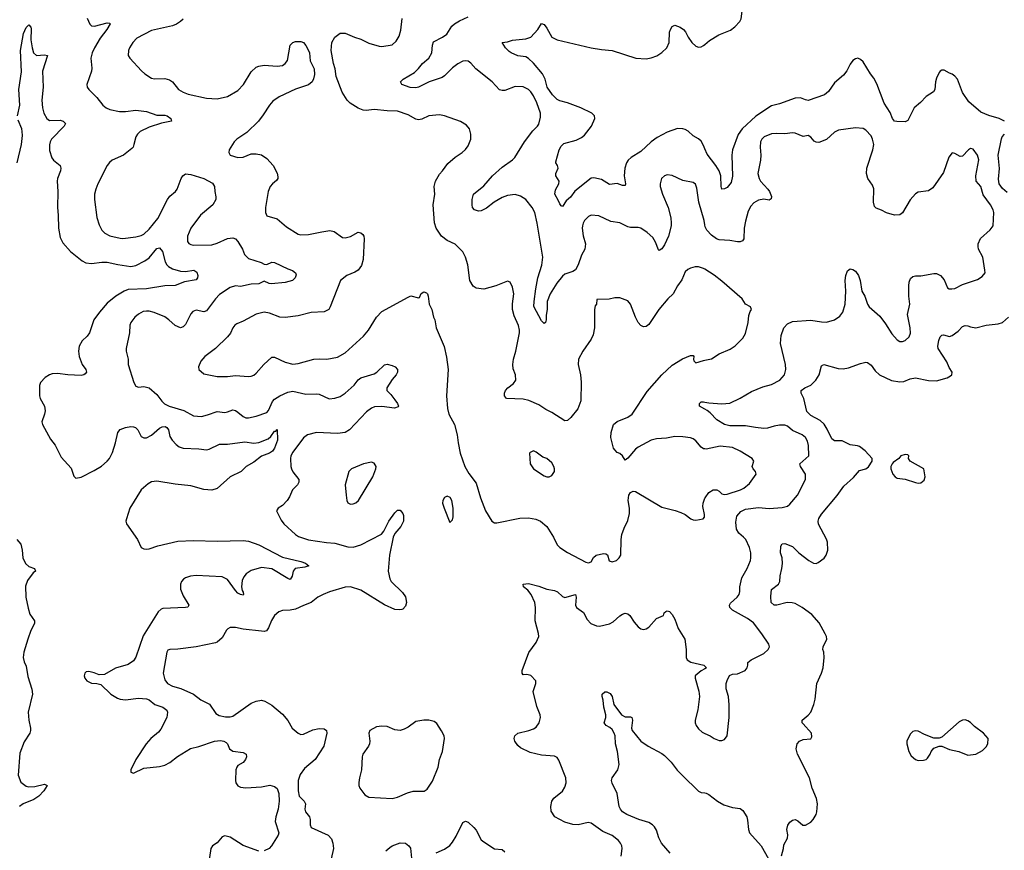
# Model space of a CAD drawing. Header units: inches. Extents: x 1682530 to 1839546, y 640742 to 791647.
# Tile 698 of 923: x 1804761 to 1812289, y 683415 to 689764. Entities that reach past the tile are written whole.
import ezdxf

# ---------------------------------------------------------------- set-up
doc = ezdxf.new("R2010")
doc.units = ezdxf.units.IN
doc.header["$MEASUREMENT"] = 0
doc.layers.add('B8608', color=7, linetype='Continuous')
doc.layers.add('B8618', color=7, linetype='Continuous')

msp = doc.modelspace()

# ---------------------------------------------------------------- linework, layer by layer
at = {"layer": 'B8608', "color": 5}
for points, elevation in [([(1805276, 689776), (1805296.4, 689730), (1805310, 689716.4), (1805334.2, 689714.2), (1805430, 689741.6), (1805450, 689738), (1805452.5, 689732.5), (1805427.6, 689690), (1805375.6, 689624.4), (1805331.9, 689550), (1805315, 689510), (1805306.3, 689470), (1805312.8, 689392.8), (1805310.3, 689370.3), (1805274.9, 689270), (1805277.1, 689250), (1805290.5, 689230), (1805350, 689170.5), (1805397.6, 689110), (1805421.6, 689090), (1805450, 689076.9), (1805523.8, 689063.8), (1805570, 689063.5), (1805650, 689072.6), (1805730, 689062.6), (1805810, 689034.9), (1805870, 689034.8), (1805887.7, 689030), (1805917.1, 689010), (1805922.8, 688990), (1805846.1, 688973.9), (1805750, 688944.2), (1805682.4, 688910), (1805661.3, 688890), (1805648.4, 688870), (1805634.9, 688810), (1805627.7, 688790), (1805619.2, 688780.8), (1805554.8, 688730), (1805469.1, 688690.9), (1805447.1, 688672.9), (1805430.4, 688650), (1805358.7, 688510), (1805342.6, 688470), (1805333.4, 688430), (1805332, 688390), (1805351.7, 688251.7), (1805370, 688196), (1805390, 688154.8), (1805411.9, 688131.9), (1805451.6, 688111.6), (1805530, 688094.3), (1805550, 688092.9), (1805650, 688104.9), (1805690, 688114.9), (1805710, 688125.8), (1805750, 688162.8), (1805816.4, 688243.6), (1805890, 688389), (1805910, 688414.7), (1805951.1, 688450), (1805966.2, 688470), (1805995.1, 688550), (1806008, 688572), (1806030, 688585.3), (1806070, 688580.9), (1806170, 688550.2), (1806235.2, 688515.2), (1806251.4, 688490), (1806252.1, 688452.1), (1806261.6, 688410), (1806261.6, 688390), (1806238, 688350), (1806143.7, 688270), (1806068.9, 688170), (1806044.6, 688110), (1806044.9, 688070), (1806053.8, 688053.8), (1806070, 688044.9), (1806090, 688041.1), (1806230, 688044), (1806270, 688056.5), (1806350, 688093.1), (1806390, 688096), (1806410, 688088.5), (1806430, 688068.2), (1806465.7, 688010), (1806480.3, 687970), (1806510, 687940.3), (1806607.7, 687907.7), (1806630, 687895.5), (1806650, 687893), (1806690, 687910.3), (1806710, 687907.2), (1806810, 687860.5), (1806847.5, 687847.5), (1806870.6, 687830.6), (1806874.4, 687814.4), (1806866, 687790), (1806847.9, 687772.1), (1806790, 687755.1), (1806685.5, 687745.5), (1806667.4, 687747.4), (1806630, 687765.6), (1806590, 687745), (1806530, 687743.2), (1806450, 687725.4), (1806410, 687728.9), (1806370, 687717.8), (1806290, 687663.1), (1806259, 687630), (1806190, 687539.7), (1806170, 687532), (1806110, 687543.5), (1806085.8, 687534.2), (1806070, 687515.1), (1806030, 687435.6), (1806010, 687415.6), (1805990.3, 687409.7), (1805950, 687426), (1805902, 687470), (1805870, 687492.6), (1805790, 687525.1), (1805750, 687536.9), (1805730, 687537.6), (1805706, 687534), (1805670, 687513.6), (1805640.7, 687490), (1805610.7, 687450), (1805604, 687430), (1805600.5, 687370), (1805575.5, 687250), (1805575.5, 687230), (1805590.4, 687170), (1805590.5, 687129.5), (1805634.4, 686990), (1805650, 686962), (1805670, 686956.4), (1805710, 686960.3), (1805751.4, 686951.4), (1805810, 686899.1), (1805847.2, 686847.2), (1805869.2, 686829.2), (1805904.9, 686810), (1806016, 686776), (1806090, 686736), (1806150, 686731.4), (1806197.2, 686742.8), (1806270, 686769), (1806330, 686762.6), (1806350, 686765.7), (1806390, 686781.7), (1806410, 686777.8), (1806430, 686765.3), (1806470, 686730.2), (1806490, 686722.2), (1806510, 686721.6), (1806570, 686733.2), (1806650, 686761.1), (1806663.5, 686776.5), (1806695, 686845), (1806710, 686863.7), (1806749.6, 686890), (1806810, 686916.6), (1806850, 686923.8), (1806950, 686902.7), (1807030, 686905.6), (1807050, 686901.2), (1807127.1, 686867.1), (1807170, 686870.2), (1807210, 686884.6), (1807248.6, 686910), (1807318.3, 686970), (1807350, 687010.4), (1807370, 687026.7), (1807470, 687056.5), (1807490.7, 687069.3), (1807550, 687125.5), (1807570, 687130.8), (1807610, 687121.6), (1807631.5, 687111.5), (1807650.2, 687090.2), (1807648.5, 687070), (1807638.7, 687050), (1807610, 687015.1), (1807568.9, 686950), (1807568.5, 686930), (1807599.1, 686899.1), (1807630, 686858), (1807648.4, 686830), (1807656.3, 686810), (1807653.8, 686806.2), (1807625.8, 686794.2), (1807530, 686808.7), (1807474.5, 686805.5), (1807450, 686795.8), (1807413.5, 686766.5), (1807281.7, 686630), (1807250, 686609.8), (1807190, 686601.4), (1807030, 686607.8), (1806962, 686590), (1806930, 686568), (1806850, 686459.6), (1806835.3, 686430), (1806832.8, 686410), (1806834.3, 686350), (1806839, 686330), (1806848.7, 686308.7), (1806894.4, 686250), (1806896.4, 686230), (1806883.8, 686210), (1806848.1, 686171.9), (1806823.7, 686116.3), (1806806.7, 686090), (1806770, 686051.8), (1806736, 686030), (1806724.7, 686010), (1806759, 685939), (1806780.4, 685910), (1806868.6, 685828.6), (1806892.8, 685812.8), (1806970, 685788.4), (1807107.8, 685767.8), (1807170, 685763.2), (1807270, 685735.3), (1807310, 685731.4), (1807370, 685750.3), (1807527.9, 685832.1), (1807546.2, 685853.8), (1807582.9, 685930), (1807630, 685996), (1807650, 686016), (1807670, 686016), (1807690, 685991), (1807695.1, 685975.1), (1807694.4, 685930), (1807675.5, 685890), (1807630, 685838), (1807615.3, 685810), (1807587.9, 685670), (1807578, 685550), (1807590, 685490.8), (1807602.3, 685470), (1807686.8, 685386.8), (1807710, 685354), (1807718.3, 685310), (1807710, 685281.6), (1807690, 685259.7), (1807682.8, 685257.2), (1807666.1, 685253.9), (1807630, 685256.4), (1807550, 685292.1), (1807370, 685403), (1807290, 685429.7), (1807250, 685425.4), (1807130, 685389.8), (1807080.5, 685370), (1807041.3, 685350), (1806990.2, 685309.8), (1806930, 685287.4), (1806870, 685257.6), (1806829.7, 685249.7), (1806770, 685248), (1806741.5, 685238.5), (1806709.2, 685210.8), (1806687.4, 685172.6), (1806664.5, 685115.5), (1806647.1, 685092.9), (1806630, 685088), (1806610.3, 685089.7), (1806470, 685104.4), (1806410, 685117.6), (1806370, 685117.6), (1806351.8, 685108.2), (1806342.8, 685097.2), (1806310, 685039.6), (1806270, 685006.6), (1806258, 685002), (1806111.3, 684970), (1805970, 684952.3), (1805909, 684951), (1805894.9, 684945.1), (1805886.7, 684930), (1805856.9, 684770), (1805870, 684717.3), (1805891.1, 684691.1), (1805929.5, 684669.5), (1805992, 684652), (1806090, 684608.8), (1806145.6, 684565.6), (1806212.4, 684532.4), (1806261.3, 684461.3), (1806286, 684446), (1806334.6, 684434.6), (1806370, 684435.6), (1806390, 684441.5), (1806530, 684539.6), (1806570, 684555.6), (1806610, 684561.7), (1806634.1, 684554.1), (1806690, 684523.8), (1806770, 684456.3), (1806810, 684408), (1806845.3, 684350), (1806890.7, 684310), (1806910, 684301.1), (1806930, 684302), (1807003.3, 684336.7), (1807050, 684345.7), (1807090, 684343), (1807107.3, 684330), (1807110.3, 684310), (1807086, 684210), (1807018.9, 684110), (1806938.9, 684041.1), (1806904.4, 683995.6), (1806890.3, 683950), (1806890.3, 683870.3), (1806897, 683830), (1806935.6, 683790), (1806945.3, 683770), (1806941.3, 683730), (1806945.3, 683710), (1806976.4, 683670), (1806982.4, 683650), (1806983, 683610), (1806990.4, 683590.4), (1807120.7, 683530), (1807143.9, 683503.9), (1807155.5, 683470), (1807160.5, 683430), (1807142, 683350)], 540), ([(1806010, 689769.5), (1805990.2, 689749.8), (1805960.7, 689730), (1805930, 689717.4), (1805770, 689682), (1805655.8, 689624.2), (1805624.9, 689590), (1805600.5, 689550), (1805592.7, 689530), (1805590.5, 689490), (1805602, 689470), (1805692.4, 689372.4), (1805718, 689350), (1805770, 689318), (1805792.8, 689312.8), (1805870, 689315.6), (1805906, 689306), (1805930.3, 689290.3), (1805974.9, 689230), (1806010.2, 689210.2), (1806050, 689195.5), (1806190, 689163.9), (1806270, 689159.7), (1806350, 689176.5), (1806430, 689222), (1806473, 689270), (1806530, 689365.5), (1806570, 689402), (1806590, 689410.3), (1806630, 689416.5), (1806730, 689408), (1806770, 689413.4), (1806792, 689430), (1806808, 689452), (1806830, 689570.6), (1806849.7, 689590.3), (1806870, 689597), (1806910, 689597.6), (1806930, 689590.4), (1806950, 689567.7), (1806970.3, 689530), (1806976.9, 689510), (1806982.6, 689450), (1807012, 689390), (1807015.2, 689344.8), (1807007.7, 689312.3), (1806996.1, 689290), (1806970, 689266.6), (1806870, 689234.6), (1806744.1, 689175.9), (1806697.1, 689142.9), (1806670, 689112.3), (1806623.8, 689036.2), (1806586, 688990), (1806498.9, 688901.1), (1806422, 688850), (1806402, 688830), (1806362, 688770), (1806359.1, 688750), (1806371, 688730), (1806430, 688710.5), (1806470, 688714.9), (1806530, 688738.4), (1806570, 688739.5), (1806610, 688730.4), (1806650, 688703.8), (1806698.4, 688650), (1806730, 688590.8), (1806735.6, 688564.4), (1806733.7, 688550), (1806725, 688535), (1806693, 688510), (1806675.5, 688490), (1806660.4, 688450), (1806641.6, 688330), (1806640.7, 688290), (1806650, 688266), (1806730, 688242), (1806800, 688180), (1806890, 688125.7), (1806910, 688121.1), (1806970, 688122), (1807070, 688143.7), (1807132.1, 688152.1), (1807164.7, 688144.7), (1807230, 688100.7), (1807250, 688096.3), (1807290, 688108.2), (1807350, 688140.5), (1807370, 688136.3), (1807383.4, 688123.4), (1807392.2, 688110), (1807395.3, 688090), (1807387.7, 687932.3), (1807375.6, 687884.4), (1807347.7, 687850), (1807324.2, 687835.8), (1807261, 687810), (1807214, 687770), (1807135.5, 687570), (1807124, 687550), (1807088.7, 687531.3), (1806990, 687526.9), (1806890, 687499.7), (1806790, 687488), (1806751.2, 687491.2), (1806670, 687522.4), (1806630, 687528), (1806570, 687512.6), (1806470, 687459.7), (1806420.2, 687439.8), (1806405.5, 687430), (1806390.4, 687410), (1806371.6, 687368.4), (1806350, 687339.5), (1806259.1, 687250), (1806177.3, 687190), (1806145.1, 687154.9), (1806127.3, 687110), (1806130.7, 687090.7), (1806170, 687057.3), (1806270, 687037), (1806350, 687037.8), (1806410, 687045.5), (1806510, 687037.4), (1806530, 687039.5), (1806552, 687048), (1806570, 687061.6), (1806627.6, 687130), (1806690, 687184.9), (1806710, 687185.5), (1806790, 687146.7), (1806850, 687131.8), (1806890, 687136), (1807010, 687168.9), (1807050, 687172.9), (1807110, 687168.9), (1807190, 687183.7), (1807250, 687217), (1807390, 687346), (1807427.9, 687392.1), (1807488.9, 687491.1), (1807530, 687534.9), (1807730, 687644.4), (1807752.4, 687652.4), (1807810, 687638), (1807818, 687642), (1807830, 687671.3), (1807850, 687684.7), (1807870, 687676), (1807878, 687670), (1807884.7, 687650), (1807891.3, 687590), (1807911, 687550), (1807926, 687490), (1807936, 687470), (1807946, 687410), (1808007.1, 687267.1), (1808025.2, 687185.2), (1808037.1, 687090), (1808023, 686890), (1808032.8, 686792.8), (1808042, 686750), (1808084.4, 686670), (1808106, 686590), (1808112.2, 686530), (1808128, 686450), (1808165.5, 686350), (1808194.7, 686294.7), (1808250, 686221), (1808283.7, 686110), (1808322, 686010), (1808370, 685930.8), (1808390, 685919.3), (1808410, 685917.6), (1808585.8, 685954.2), (1808650, 685957.8), (1808706.5, 685946.5), (1808743, 685930), (1808790.5, 685890), (1808842, 685810), (1808870.8, 685750), (1808890.8, 685730), (1808950, 685690.5), (1809090, 685618.4), (1809110, 685612.4), (1809130, 685619.5), (1809147.3, 685652.7), (1809169.3, 685670), (1809223.4, 685683.4), (1809242.5, 685682.5), (1809253.8, 685673.8), (1809269, 685629), (1809290, 685621.3), (1809324, 685630), (1809345.2, 685650), (1809356, 685670), (1809358.7, 685790), (1809364.2, 685830), (1809381.5, 685878.5), (1809410, 685936), (1809423.6, 685990), (1809423.6, 686030), (1809412.3, 686090), (1809419.3, 686130), (1809430, 686150.8), (1809450, 686160.7), (1809470, 686157.3), (1809670, 686039.1), (1809773.2, 686013.2), (1809816.8, 685996.8), (1809850, 685981), (1809892, 685950), (1809910, 685941), (1809930, 685938), (1809986, 685950), (1809997.2, 685962.8), (1809997.2, 685982.8), (1809984.1, 686044.1), (1809986.6, 686070), (1810000, 686108.1)], 560), ([(1810000, 687856.5), (1809990, 687862.9), (1809950, 687875.1), (1809925.8, 687874.2), (1809890, 687865.1), (1809870, 687854.5), (1809850, 687836), (1809823, 687777), (1809790, 687729.2), (1809758, 687670), (1809716.4, 687630), (1809646.7, 687550), (1809570, 687435.1), (1809550, 687419.5), (1809530, 687417), (1809521, 687421), (1809510, 687426.6), (1809490, 687449.4), (1809469.7, 687490), (1809431.1, 687591.1), (1809410, 687616), (1809350, 687639), (1809310, 687637.2), (1809269, 687629), (1809174, 687626), (1809171.3, 687590), (1809162, 687578), (1809154.8, 687550), (1809155.8, 687410), (1809144.4, 687355.6), (1809130, 687321.2), (1809065.5, 687230), (1809033, 687170), (1809030.5, 687130), (1809048.7, 687048.7), (1809053.8, 686993.8), (1809052.2, 686850), (1809028.9, 686791.1), (1808975.3, 686724.7), (1808950, 686700.9), (1808930, 686698.7), (1808830, 686761), (1808784, 686784), (1808730, 686821.1), (1808654, 686854), (1808610, 686863.5), (1808482, 686870), (1808467.3, 686890), (1808467.6, 686910), (1808474.5, 686930), (1808492.7, 686950), (1808537.5, 686982.5), (1808553.3, 687010), (1808551.5, 687048.5), (1808534.6, 687094.6), (1808531.1, 687130), (1808537.2, 687170), (1808555.5, 687230), (1808581.4, 687370), (1808582, 687390), (1808574, 687426), (1808540.9, 687500.9), (1808527.9, 687550), (1808528.7, 687591.3), (1808539.1, 687670), (1808530, 687719), (1808510, 687757.2), (1808490, 687766), (1808401, 687730), (1808310, 687705.4), (1808252.2, 687712.2), (1808227.6, 687727.6), (1808202.4, 687770), (1808186.9, 687890), (1808169.7, 687950), (1808150, 687989.5), (1808090, 688047.6), (1808030, 688077), (1807987, 688110), (1807945.1, 688170), (1807931.5, 688211.5), (1807923.1, 688350), (1807935.1, 688430), (1807929.7, 688490), (1807940.5, 688530), (1807970, 688584.9), (1807994, 688610), (1808034.3, 688665.7), (1808090, 688712.7), (1808143.7, 688750), (1808170, 688773.4), (1808190, 688800.7), (1808209.6, 688850), (1808209.5, 688890), (1808200.9, 688930), (1808177.7, 688957.7), (1808130, 688987.3), (1808009.7, 689029.7), (1807970, 689036.3), (1807890, 689029.6), (1807836.3, 689003.7), (1807810, 688998.9), (1807790, 689003.5), (1807730, 689037.7), (1807650, 689064.4), (1807570, 689066.8), (1807470, 689078), (1807410, 689071), (1807386.9, 689073.1), (1807348.2, 689088.2), (1807287.5, 689127.5), (1807265.7, 689150), (1807227.2, 689210), (1807179.7, 689330), (1807172.1, 689390), (1807159.2, 689430), (1807142.2, 689530), (1807148.3, 689590), (1807170, 689630.4), (1807210, 689660.4), (1807250, 689662.4), (1807321, 689630), (1807370, 689614.9), (1807430, 689586), (1807510, 689563), (1807530, 689560.5), (1807610, 689573.4), (1807640.1, 689599.9), (1807661.1, 689638.9), (1807674.6, 689685.4), (1807685.2, 689774.8)], 560), ([(1810000, 688196.1), (1809994.9, 688230), (1809953.6, 688370), (1809937.5, 688477.5), (1809927.2, 688507.2), (1809910, 688520.5), (1809830, 688535.4), (1809750, 688574), (1809710, 688577.6), (1809690, 688571.8), (1809668.5, 688550), (1809657, 688510), (1809658.7, 688490), (1809675.6, 688430), (1809719.6, 688330), (1809739.6, 688250), (1809742, 688210), (1809740.8, 688190), (1809720.3, 688110), (1809690, 688042.7), (1809670, 688012.7), (1809650, 688001.2), (1809644.5, 688004.5), (1809623, 688063), (1809600.7, 688100.7), (1809558.7, 688138.7), (1809510, 688169.7), (1809490, 688175.8), (1809430, 688177.1), (1809410, 688182.2), (1809350, 688211.9), (1809281.3, 688221.3), (1809190, 688266), (1809130, 688269.2), (1809110, 688261.2), (1809079.1, 688230), (1809068.2, 688210), (1809064.4, 688190), (1809062.4, 688170), (1809068.5, 688111.5), (1809086, 688050), (1809081.5, 688010), (1809055.4, 687964.6), (1809030, 687889.6), (1809010, 687852.4), (1808990, 687838.9), (1808930, 687819.1), (1808910, 687803.7), (1808867.1, 687750), (1808817.6, 687670), (1808794.9, 687610), (1808794, 687550), (1808786, 687506), (1808787.3, 687470), (1808781, 687450), (1808770, 687441.2), (1808750, 687462.7), (1808692.8, 687572.8), (1808693.2, 687610), (1808706.2, 687706.2), (1808722.3, 687790), (1808752.6, 687887.4), (1808761.8, 687950), (1808718.2, 688210), (1808699.2, 688290), (1808679.7, 688330), (1808629.7, 688390), (1808590, 688414.6), (1808550, 688427), (1808490, 688420.2), (1808450, 688405.8), (1808389.6, 688370.4), (1808330, 688323.1), (1808290, 688304), (1808270, 688301.7), (1808238, 688310), (1808223.5, 688330), (1808220.5, 688350), (1808220.5, 688390), (1808231.5, 688430), (1808310, 688494.3), (1808374.7, 688570), (1808450, 688636.9), (1808527.6, 688692.4), (1808547.7, 688712.3), (1808620.4, 688830), (1808684.3, 688915.7), (1808720.5, 688950), (1808730, 688965.5), (1808741.6, 689018.4), (1808742, 689050), (1808714.2, 689130), (1808690, 689183), (1808670, 689212.6), (1808650, 689231.1), (1808610, 689250.9), (1808550, 689252.8), (1808470, 689222.6), (1808450, 689222), (1808430, 689229.6), (1808373.7, 689290), (1808248.3, 689388.3), (1808210, 689432.8), (1808190, 689446.6), (1808170, 689449.7), (1808150, 689447.8), (1808110, 689426.9), (1808070, 689395.4), (1808010, 689335.8), (1807990, 689322.6), (1807891.3, 689288.7), (1807810, 689248.2), (1807790, 689242.6), (1807747.3, 689247.3), (1807682, 689270), (1807673.2, 689290), (1807692.7, 689310), (1807778.6, 689361.4), (1807809, 689391), (1807839.7, 689430), (1807888.4, 689471.6), (1807913.3, 689510), (1807916.4, 689570), (1807926, 689594), (1807994, 689630), (1808025.7, 689654.3), (1808065.6, 689714.4), (1808085.9, 689734.1), (1808123.1, 689756.9), (1808190, 689786.9)], 540), ([(1804745, 689030), (1804763.2, 689110), (1804754.8, 689230), (1804774.9, 689365.1), (1804767.6, 689530), (1804790, 689658), (1804810, 689706), (1804830, 689724.7), (1804846.8, 689706.8), (1804850, 689694), (1804847.3, 689610), (1804855.5, 689550), (1804868, 689510), (1804890, 689490.5), (1804950, 689495.8), (1804974, 689490), (1804936.2, 689370), (1804941.1, 689250), (1804931.6, 689150), (1804935.4, 689090), (1804945.5, 689050), (1804968.3, 689008.3), (1804990, 688994.6), (1805070, 688996.5), (1805093, 688990), (1805110.5, 688970), (1805102.4, 688950), (1805005, 688850), (1804993.2, 688830), (1804988.6, 688808.6), (1804990, 688764.7), (1805007.4, 688707.4), (1805020.7, 688690), (1805070, 688650.5), (1805074.6, 688630), (1805072.8, 688610), (1805051.3, 688550), (1805048.7, 688531.3), (1805053.6, 688450), (1805050.1, 688330), (1805056.6, 688270), (1805057.6, 688170), (1805070, 688099.1), (1805090, 688058), (1805150, 687992.9), (1805240, 687920), (1805266.3, 687906.3), (1805310, 687900.7), (1805390, 687910.9), (1805430, 687910.1), (1805511.9, 687891.9), (1805610, 687878.3), (1805650, 687884.5), (1805718.1, 687921.9), (1805750, 687944.6), (1805810, 688016.5), (1805830, 688020.5), (1805852.9, 687992.9), (1805873.6, 687913.6), (1805886, 687890), (1805898.3, 687878.3), (1805930, 687860.2), (1805990, 687842), (1806030, 687839.6), (1806091.3, 687850), (1806115.6, 687835.6), (1806123.8, 687810), (1806121.6, 687790), (1806110, 687777), (1806020, 687760), (1805950, 687732.8), (1805870, 687729.8), (1805730, 687708.1), (1805590, 687702.2), (1805560.2, 687690), (1805496.5, 687650), (1805430, 687596.8), (1805372, 687530), (1805328.9, 687471.1), (1805295.3, 687370), (1805275.9, 687344.1), (1805239.6, 687310), (1805216.5, 687270), (1805210.2, 687230), (1805215.8, 687190), (1805237.8, 687130), (1805267.2, 687090), (1805272.2, 687070), (1805263, 687057), (1805251.1, 687048.9), (1805230, 687045), (1805130, 687048.9), (1805050, 687060.3), (1805010, 687057.6), (1804990, 687050.9), (1804955.3, 687030), (1804920.9, 686990), (1804912.8, 686967.2), (1804912, 686890), (1804917.6, 686870), (1804951.4, 686811.4), (1804955.6, 686775.6), (1804951.5, 686750), (1804930.3, 686690), (1804935.3, 686670), (1804996.9, 686556.9), (1805032.8, 686512.8), (1805079.4, 686419.4), (1805155.9, 686335.9), (1805174.2, 686274.2), (1805190, 686259.3), (1805230, 686267.9), (1805330, 686318.2), (1805387.4, 686352.6), (1805431, 686389), (1805446.8, 686410), (1805470, 686457.1), (1805493.3, 686530), (1805511.3, 686610), (1805530, 686632.4), (1805570, 686648.1), (1805610, 686654.8), (1805630, 686653.5), (1805646.7, 686646.7), (1805663.2, 686630), (1805690, 686579.5), (1805710, 686568), (1805730, 686567.1), (1805770, 686588.1), (1805830, 686642.2), (1805850, 686652.4), (1805873.8, 686653.8), (1805887.1, 686647.1), (1805897.8, 686630), (1805910, 686578.8), (1805927, 686550), (1805956.7, 686516.7), (1805979.4, 686499.4), (1806010, 686488.9), (1806130, 686485.3), (1806190, 686476.5), (1806210, 686481.3), (1806290, 686519.3), (1806350, 686519.7), (1806482.3, 686537.7), (1806550, 686527.6), (1806590, 686531.7), (1806659.8, 686560.2), (1806680.8, 686579.2), (1806710, 686620.4), (1806719.6, 686620.4), (1806730, 686630.7), (1806731.6, 686550), (1806710.1, 686490), (1806693.9, 686466.1), (1806670, 686451.6), (1806610, 686427.7), (1806550, 686382), (1806492.7, 686350), (1806454.9, 686310), (1806370.9, 686269.1), (1806270, 686180.5), (1806230, 686167.3), (1806170, 686172.1), (1806070, 686201.8), (1805950, 686213.6), (1805810, 686237.9), (1805770, 686231.5), (1805742.7, 686217.3), (1805690.1, 686169.9), (1805603.9, 686030), (1805576.5, 685950), (1805573.7, 685930), (1805577, 685910), (1805660.7, 685790), (1805690, 685730.4), (1805710, 685719.6), (1805730, 685716.5), (1805750, 685720.2), (1805816.9, 685743.1), (1805970, 685779.5), (1806090, 685783.2), (1806270, 685778), (1806470, 685784.4), (1806510, 685777.3), (1806589.4, 685749.4), (1806770, 685654.9), (1806910, 685622), (1806946, 685610), (1806971.3, 685590), (1806941.1, 685578.9), (1806867.3, 685570), (1806852.7, 685550), (1806845.5, 685510), (1806830, 685484), (1806810, 685491.8), (1806690, 685567.1), (1806610, 685576), (1806530, 685554.7), (1806491.4, 685528.6), (1806474.8, 685505.2), (1806463, 685477), (1806456.5, 685430), (1806462, 685402), (1806470.5, 685389.5), (1806473.4, 685370), (1806470, 685365.2), (1806450, 685369.5), (1806430, 685381.6), (1806410, 685401.3), (1806350, 685485.4), (1806310, 685504.7), (1806110, 685515), (1806067.3, 685510), (1806030, 685497.7), (1806013, 685487), (1805999.1, 685470), (1805991, 685449), (1805990.2, 685410.2), (1806010, 685359.5), (1806053.4, 685290), (1806050, 685279), (1806046.2, 685273.8), (1806029.1, 685270.9), (1805856.7, 685263.3), (1805842.4, 685257.6), (1805821.1, 685238.9), (1805705.3, 685054.7), (1805650, 684892.7), (1805630, 684863), (1805590, 684835.4), (1805492.9, 684807.1), (1805410, 684759.7), (1805370, 684756.3), (1805330, 684772.4), (1805290, 684781.3), (1805270, 684778.4), (1805259.1, 684770), (1805254.4, 684750), (1805259.5, 684730), (1805273.4, 684710), (1805310, 684692.2), (1805350.4, 684690.4), (1805381.4, 684681.4), (1805458.4, 684610), (1805510, 684577.3), (1805530.2, 684570.2), (1805570, 684565.6), (1805670, 684577.7), (1805730, 684573.1), (1805750, 684565.8), (1805794.4, 684530), (1805856.4, 684510), (1805885.9, 684485.9), (1805891.8, 684470), (1805885, 684430), (1805839.4, 684340.6), (1805822.7, 684317.3), (1805763.6, 684270), (1805728.9, 684230), (1805648.5, 684110), (1805611, 684030), (1805611.6, 684011.6), (1805630, 684004.7), (1805710, 684042), (1805830, 684056.4), (1805870, 684067), (1805910, 684087), (1805966.8, 684133.2), (1806067.2, 684192.8), (1806130, 684208.5), (1806250, 684250.1), (1806295.2, 684255.2), (1806322.8, 684250), (1806339.1, 684239.1), (1806349, 684229), (1806364.9, 684190), (1806390, 684171.8), (1806470, 684162.3), (1806492.7, 684150), (1806494.6, 684130), (1806487.6, 684110), (1806470, 684086.6), (1806430, 684062.9), (1806420.3, 684050), (1806414, 684030), (1806410.3, 683950), (1806414.4, 683930), (1806429.1, 683909.1), (1806450, 683897.6), (1806490, 683893.4), (1806610, 683900.7), (1806672.8, 683912.8), (1806710, 683903.6), (1806730, 683886.7), (1806743.5, 683850), (1806745.7, 683790), (1806738.2, 683730), (1806718.6, 683670), (1806715.4, 683635.4), (1806741.6, 683550), (1806738, 683530), (1806687.3, 683450), (1806667.3, 683430), (1806630, 683411.6)], 520), ([(1810000, 688777.6), (1809990, 688802.7), (1809970, 688835.1), (1809950, 688854.5), (1809910, 688877), (1809872, 688912), (1809850, 688924.7), (1809830, 688931.1), (1809790, 688932.1), (1809710, 688904.4), (1809634.8, 688865.2), (1809590, 688832.1), (1809510, 688757.2), (1809436.4, 688710), (1809413.7, 688690), (1809399.5, 688670), (1809387.9, 688630), (1809382.8, 688570), (1809391.8, 688510), (1809390, 688498), (1809370, 688498), (1809330, 688513.6), (1809270, 688505.1), (1809210, 688542.4), (1809150, 688555.8), (1809130, 688552.8), (1809006.4, 688453.6), (1808970.9, 688409.1), (1808940, 688380), (1808910, 688336), (1808902, 688342), (1808890, 688356), (1808881, 688381), (1808852.9, 688430), (1808857, 688463), (1808882, 688510), (1808884.5, 688530), (1808860.9, 688570), (1808859.5, 688590), (1808878, 688630), (1808874, 688650), (1808859, 688670), (1808859, 688679), (1808886.3, 688770), (1808901.1, 688798.9), (1808922, 688818), (1809015.3, 688844.7), (1809055.9, 688864.1), (1809078.5, 688881.5), (1809133.3, 688950), (1809158.3, 689010), (1809154.7, 689030), (1809136.2, 689050), (1809050, 689091.7), (1808950, 689128.7), (1808890, 689144.5), (1808870, 689155.3), (1808835.5, 689190), (1808795, 689250), (1808778.4, 689310), (1808757.8, 689350), (1808690, 689431.3), (1808650, 689467.6), (1808630, 689479.7), (1808568.4, 689488.4), (1808519.5, 689510), (1808502, 689522), (1808476.2, 689550), (1808448.7, 689590), (1808490, 689596.5), (1808530, 689609), (1808630, 689617.6), (1808669.2, 689630), (1808722, 689690), (1808750, 689736), (1808770, 689726.8), (1808790, 689700.7), (1808830, 689631), (1808870.5, 689610.5), (1809129, 689549), (1809210, 689536), (1809290.2, 689530.2), (1809471, 689471), (1809550, 689465.6), (1809590, 689472.3), (1809631.4, 689488.6), (1809670, 689512.9), (1809709.7, 689550), (1809725.6, 689590), (1809729.8, 689670), (1809735.6, 689690), (1809750, 689712.7), (1809770, 689721.6), (1809810, 689708.4), (1809837.1, 689690), (1809852.1, 689672.1), (1809871.3, 689631.3), (1809899.3, 689590), (1809930, 689563), (1809950, 689554.9), (1809970, 689557.1), (1809990, 689566), (1810000, 689574.6)], 520), ([(1804740.7, 688670), (1804775.3, 688810), (1804781.8, 688878.2), (1804780.3, 688910), (1804777.3, 688930), (1804750, 688997.6)], 520), ([(1810000, 686483.3), (1809990, 686484.5), (1809970, 686496), (1809930, 686546), (1809910, 686559.5), (1809890, 686567), (1809830, 686575.1), (1809770, 686578.4), (1809705.1, 686565.1), (1809630, 686560.7), (1809590, 686551.6), (1809490, 686498), (1809470, 686482), (1809410, 686412), (1809390, 686397.2), (1809369.2, 686430), (1809350, 686449.2), (1809330, 686457.2), (1809310, 686475.3), (1809301.2, 686490), (1809279.3, 686570), (1809282.7, 686610), (1809301.2, 686670), (1809328.2, 686691.8), (1809410, 686726), (1809443.7, 686750), (1809558.4, 686921.6), (1809669.6, 687050), (1809750, 687123.1), (1809827.7, 687172.3), (1809890, 687196.5), (1809910, 687198.8), (1809914.4, 687190), (1809912.2, 687170), (1809915.8, 687155.8), (1809930, 687141.6), (1809990, 687160.4), (1810000, 687162.4)], 560), ([(1810000, 686787), (1809959.3, 686810), (1809957.2, 686830), (1809970, 686842.8), (1809990, 686844), (1810000, 686842.1)], 540), ([(1804740.3, 685790), (1804770, 685755.8), (1804781.1, 685710), (1804784.9, 685650), (1804806.6, 685606.6), (1804830, 685584), (1804874, 685570), (1804882, 685550), (1804864, 685536), (1804822, 685478), (1804805.1, 685434.9), (1804809.1, 685349.1), (1804825.9, 685265.9), (1804839.5, 685219.5), (1804873.8, 685170), (1804874.4, 685150), (1804845.6, 685094.4), (1804824.1, 685030), (1804792.7, 684930), (1804788.4, 684888.4), (1804795.8, 684855.8), (1804810, 684822.8), (1804824.6, 684744.6), (1804853.5, 684646.5), (1804859.6, 684610), (1804825.4, 684470), (1804830.2, 684410), (1804844.2, 684350), (1804843.5, 684330), (1804838, 684310), (1804794.6, 684245.4), (1804762.3, 684157.7), (1804748.8, 683988.8), (1804770, 683935.3), (1804810, 683904.7), (1804830, 683900.7), (1804877, 683903), (1804950, 683919.5), (1804970.4, 683910.4), (1804946.7, 683870), (1804908.5, 683830), (1804870, 683804.2), (1804788.5, 683770), (1804760.3, 683750)], 480), ([(1809359.7, 683370), (1809366.3, 683430), (1809364.2, 683450), (1809354, 683470), (1809339.5, 683490), (1809290, 683527.6), (1809218.2, 683558.2), (1809130, 683621.6), (1809107.2, 683627.2), (1809030.3, 683609.7), (1808990, 683613.3), (1808929.8, 683629.8), (1808852.3, 683670), (1808825.6, 683714.4), (1808820.9, 683750), (1808829.4, 683790), (1808846, 683814), (1808910, 683866.8), (1808930, 683898), (1808939.5, 683930), (1808936.2, 683970), (1808883.3, 684103.3), (1808870, 684123.7), (1808850, 684135.1), (1808750, 684141.4), (1808663.2, 684163.2), (1808590, 684198.3), (1808570, 684215.6), (1808546.3, 684250), (1808541.6, 684270), (1808547.3, 684290), (1808569.3, 684310), (1808653.2, 684330), (1808690, 684342.6), (1808710, 684356.4), (1808733.3, 684390), (1808741.6, 684430), (1808739.6, 684450), (1808713.9, 684513.9), (1808687.3, 684630), (1808707, 684690), (1808706, 684710), (1808670, 684752.3), (1808638.9, 684758.9), (1808610, 684757.2), (1808602, 684770), (1808603, 684790), (1808652.6, 684927.4), (1808710, 685003.8), (1808729.7, 685050), (1808728, 685072), (1808702.4, 685170), (1808704.6, 685270), (1808700.3, 685310), (1808671.8, 685371.8), (1808644.7, 685404.7), (1808613.2, 685430), (1808609.2, 685450), (1808650, 685454), (1808730, 685434), (1808790, 685412.2), (1808850, 685400.4), (1808871.7, 685391.7), (1808910, 685356.3), (1808928.7, 685348.7), (1809010.2, 685370.2), (1809015.3, 685350), (1809010.3, 685290), (1809017.6, 685270), (1809072.1, 685232.1), (1809099.9, 685179.9), (1809126.7, 685150), (1809170, 685130.3), (1809192.6, 685127.4), (1809270, 685146), (1809297.1, 685162.9), (1809350, 685207.7), (1809370, 685220.7), (1809390, 685226.8), (1809410, 685222.8), (1809426, 685210), (1809458.9, 685158.9), (1809490, 685124), (1809510, 685107.7), (1809530, 685103), (1809550, 685108.4), (1809570, 685120.4), (1809630, 685186), (1809682, 685210), (1809688.7, 685230), (1809700.2, 685239.8), (1809710, 685246), (1809730, 685241), (1809750, 685218), (1809770, 685181), (1809794.9, 685110), (1809847, 685030), (1809856.5, 684950), (1809857.6, 684890), (1809863, 684870), (1809893.3, 684853.3), (1809992, 684830), (1810000, 684821.7)], 540), ([(1810000, 684803.4), (1809970, 684786), (1809926, 684750), (1809926, 684730), (1809952.8, 684632.8), (1809959.1, 684590), (1809946, 684490), (1809925.5, 684410), (1809925.5, 684390), (1809933.4, 684370), (1809950, 684342.8), (1809978, 684318), (1810000, 684308.2)], 540), ([(1809733.5, 683393.5), (1809668.8, 683468.8), (1809648.6, 683510), (1809628.5, 683570), (1809614.6, 683594.6), (1809599.6, 683610), (1809570, 683627.2), (1809494, 683650), (1809404, 683690), (1809370, 683709.3), (1809354, 683730), (1809345.2, 683750), (1809329.5, 683850), (1809289.6, 683929.6), (1809285.1, 683950), (1809289.6, 683970), (1809332.8, 684030), (1809343, 684070), (1809331.5, 684170), (1809316.9, 684230), (1809312.6, 684290), (1809306.9, 684310), (1809290, 684338.7), (1809274.1, 684354.1), (1809246, 684370), (1809229.4, 684390), (1809241.7, 684430), (1809243.1, 684450), (1809228, 684510), (1809222.9, 684562.9), (1809214, 684590), (1809215.3, 684610), (1809234, 684626), (1809250, 684626.8), (1809274.7, 684614.7), (1809290.3, 684590.3), (1809303, 684530), (1809363, 684450), (1809390, 684434.9), (1809430, 684434.8), (1809442, 684430), (1809446, 684410), (1809439.3, 684350), (1809444.4, 684330), (1809510, 684250.6), (1809566.8, 684210), (1809670, 684154), (1809690, 684138.8), (1809742, 684090), (1809788.9, 684028.9), (1809827.7, 683987.7), (1809950, 683867.3), (1809970, 683858), (1810000, 683853.5)], 520), ([(1807944, 683396), (1808010, 683424), (1808050, 683451.8), (1808070, 683476.4), (1808097.3, 683522.7), (1808150, 683626.8), (1808170, 683637.3), (1808190, 683630.6), (1808234.4, 683590), (1808250.4, 683570), (1808290, 683494.8), (1808310, 683478.8), (1808390, 683426.8), (1808450, 683421), (1808470, 683404.7)], 540), ([(1806589.8, 683409.8), (1806470, 683453), (1806370, 683515.8), (1806330, 683525.4), (1806310, 683518), (1806270, 683471.6), (1806236.3, 683450), (1806221.3, 683430), (1806203.7, 683310)], 520), ([(1807561.3, 683410), (1807590, 683437.6), (1807610, 683450.4), (1807670, 683473.4), (1807711, 683470), (1807737.3, 683450), (1807750, 683431), (1807759.1, 683330)], 540)]:
    msp.add_lwpolyline(points, dxfattribs=dict(at, elevation=elevation))
for points, elevation in [([(1808690, 686468.7), (1808663.5, 686456.5), (1808658, 686450), (1808662.8, 686370), (1808690, 686331), (1808770, 686277.3), (1808790, 686270.8), (1808809.1, 686270.9), (1808830, 686281), (1808849, 686310), (1808849.3, 686330), (1808846, 686350), (1808830, 686376), (1808790, 686409.4), (1808761.6, 686421.6), (1808710, 686459)], 580), ([(1807450, 686381.2), (1807389.3, 686369.3), (1807298.8, 686330), (1807277.3, 686310), (1807250.6, 686210), (1807257.3, 686130), (1807262.8, 686090), (1807270.8, 686070.8), (1807290, 686061), (1807310, 686062.8), (1807330, 686070.8), (1807352.3, 686090), (1807461.6, 686270), (1807485.1, 686330), (1807486, 686350), (1807470, 686374)], 560), ([(1808030, 686122.7), (1808008.6, 686111.4), (1807995.5, 686090), (1807994.4, 686070), (1808005.3, 686030), (1808050, 685922), (1808070, 685942), (1808075.9, 685964.1), (1808075.6, 686030), (1808064.5, 686090), (1808051.4, 686111.4)], 560), ([(1807850.4, 684409.6), (1807790, 684399.5), (1807730, 684356), (1807699.5, 684340.5), (1807670, 684332), (1807630, 684336.2), (1807570, 684362.4), (1807530, 684364.7), (1807490, 684359.7), (1807437.3, 684330), (1807430.7, 684310), (1807437.1, 684250), (1807434.4, 684230), (1807428.2, 684210), (1807385.5, 684150), (1807379.3, 684130), (1807375.3, 684030), (1807358.4, 683970), (1807353.2, 683933.2), (1807354, 683910), (1807362, 683890), (1807399.9, 683839.9), (1807430, 683820.4), (1807610, 683812.2), (1807650, 683821.1), (1807725.9, 683854.1), (1807770, 683866.3), (1807853.4, 683866.6), (1807876.9, 683883.1), (1807916.6, 683943.4), (1807960.5, 684050), (1807971.6, 684110), (1807994, 684170), (1808009.5, 684270), (1808006, 684290), (1807987.2, 684327.2), (1807950, 684385.2), (1807930, 684400.9), (1807890, 684409.6)], 560)]:
    msp.add_lwpolyline(points, close=True, dxfattribs=dict(at, elevation=elevation))
at = {"layer": 'B8618', "color": 5}
for points, elevation in [([(1810000, 689574.6), (1810035.2, 689604.8), (1810105.6, 689650), (1810195.5, 689684.5), (1810229.7, 689710), (1810266.9, 689750), (1810276.9, 689770), (1810285.1, 689830), (1810293.4, 689846.6), (1810361.7, 689898.3), (1810391.5, 689928.5), (1810415.8, 689970), (1810429.2, 690000)], 520), ([(1812290, 688989.4), (1812250, 689009.5), (1812170, 689031.3), (1812110, 689058), (1812017.6, 689137.6), (1811968.7, 689208.7), (1811930, 689309), (1811910, 689334), (1811890, 689349), (1811870, 689355.3), (1811830, 689379), (1811810, 689379), (1811798, 689370), (1811790, 689362), (1811770, 689318), (1811762, 689290), (1811756.3, 689230), (1811748.1, 689211.9), (1811690, 689178), (1811649, 689131), (1811598.7, 689090), (1811550, 688993.6), (1811530, 688983.9), (1811466, 688986), (1811450, 688989.7), (1811434.3, 689010), (1811414.8, 689054.8), (1811370, 689127.6), (1811314.1, 689274.1), (1811290, 689317.6), (1811264.7, 689350), (1811210, 689441.2), (1811190, 689461.2), (1811170, 689469.2), (1811150, 689466), (1811130, 689453.2), (1811110, 689424), (1811085.8, 689374.2), (1811059.9, 689340.1), (1810990, 689280.7), (1810943.7, 689216.3), (1810914, 689190), (1810790, 689148), (1810770, 689151.1), (1810730, 689167.4), (1810690, 689164.5), (1810570, 689120.8), (1810510, 689105.6), (1810390, 689027.5), (1810285.2, 688930), (1810254, 688886), (1810211, 688770), (1810206.4, 688730), (1810210.9, 688569.1), (1810199.3, 688520.7), (1810170, 688481.6), (1810150, 688471.8), (1810129.4, 688470), (1810123, 688490), (1810120.6, 688570), (1810108.3, 688608.3), (1810082.9, 688650), (1810016.4, 688736.4), (1810000, 688777.6)], 520), ([(1810000, 686842.1), (1810030, 686836.4), (1810129, 686829), (1810190, 686832.9), (1810270, 686871.7), (1810357, 686923), (1810442.8, 686957.2), (1810510, 686977.1), (1810573.7, 687010), (1810607.2, 687050), (1810619.3, 687090), (1810614.8, 687130), (1810577.3, 687290), (1810581.9, 687350), (1810602, 687410), (1810630, 687438.9), (1810670, 687456.8), (1810810, 687467.1), (1810890, 687453.8), (1810930, 687451.8), (1810989.7, 687470.3), (1811030, 687497.1), (1811055.4, 687530), (1811072.2, 687590), (1811078, 687690), (1811072.3, 687770), (1811076, 687810), (1811090, 687844.7), (1811110, 687861), (1811130, 687856), (1811150, 687841), (1811174.8, 687810), (1811187.3, 687770), (1811198.4, 687690), (1811221.3, 687650), (1811243.7, 687590), (1811256.4, 687570), (1811337.2, 687497.2), (1811380.3, 687440.3), (1811430, 687363), (1811470, 687317.3), (1811490, 687304), (1811510, 687304.9), (1811530, 687313.4), (1811560.1, 687339.9), (1811571.1, 687368.9), (1811570, 687408), (1811549.7, 687510), (1811566.6, 687590), (1811558.9, 687650), (1811558, 687730), (1811561.5, 687758.5), (1811572.7, 687787.3), (1811590, 687801), (1811610, 687807.3), (1811650, 687807.7), (1811750, 687824.9), (1811770, 687824), (1811801, 687810), (1811830, 687776), (1811854.8, 687714.8), (1811868, 687708), (1811887.9, 687707.9), (1811910, 687710.8), (1811970, 687741), (1812082.5, 687777.5), (1812118.9, 687801.1), (1812141.2, 687830), (1812139.3, 687850), (1812125.1, 687950), (1812091.8, 688010), (1812087.6, 688030), (1812089.6, 688050), (1812107.7, 688092.3), (1812180.8, 688159.2), (1812203.6, 688190), (1812208, 688290), (1812203.1, 688310), (1812182, 688350), (1812125.9, 688425.9), (1812110, 688489.6), (1812073.8, 688530), (1812071.5, 688570), (1812093.7, 688693.7), (1812084.7, 688730), (1812050, 688773.6), (1812030, 688779.6), (1812014, 688770), (1811970, 688720.9), (1811950, 688719.5), (1811910, 688742.7), (1811890, 688746), (1811865.1, 688714.9), (1811823.4, 688596.6), (1811742, 688478), (1811710, 688456.9), (1811630, 688445.6), (1811610, 688434), (1811570, 688387.3), (1811510, 688287.3), (1811490, 688274), (1811450, 688269.4), (1811388.1, 688288.1), (1811350, 688309.3), (1811310, 688324), (1811297.2, 688337.2), (1811289.3, 688369.3), (1811292, 688472), (1811280.2, 688500.2), (1811245.2, 688550), (1811234.5, 688590), (1811237.6, 688630), (1811284, 688770), (1811290.9, 688810.9), (1811282, 688850), (1811270, 688876), (1811230, 688920.7), (1811210, 688931.5), (1811150, 688936.9), (1811020.7, 688919.3), (1810990, 688905.1), (1810930.2, 688849.8), (1810870, 688826.3), (1810850, 688827.6), (1810834.9, 688834.9), (1810810, 688867), (1810790, 688878.3), (1810750, 688871.5), (1810690, 688897.6), (1810670, 688900.5), (1810610, 688892.4), (1810550, 688895.6), (1810509.2, 688890.8), (1810453.4, 688870), (1810434.4, 688850), (1810424.2, 688830), (1810421.1, 688790), (1810427.2, 688730), (1810425.7, 688690), (1810404.6, 688590), (1810413.7, 688550), (1810425.7, 688530), (1810480.9, 688470), (1810494, 688450), (1810508.1, 688411.9), (1810505.5, 688394.5), (1810490, 688386), (1810450, 688392.1), (1810410, 688384.7), (1810374.8, 688365.2), (1810350, 688339.5), (1810330, 688301.2), (1810310, 688224), (1810299.6, 688170), (1810297.1, 688090), (1810286.2, 688073.8), (1810270, 688067), (1810250, 688065.6), (1810190, 688077.1), (1810110, 688082.8), (1810087.3, 688090), (1810050, 688116.4), (1810015.1, 688155.1), (1810002.1, 688182.1), (1810000, 688196.1)], 540), ([(1812310, 688444.8), (1812273.7, 688473.7), (1812248.9, 688510), (1812245, 688545), (1812252, 688628), (1812241.2, 688730), (1812266.3, 688853.7), (1812271.8, 688868.2), (1812290, 688888.4)], 520), ([(1810000, 687162.4), (1810050, 687172.7), (1810109.3, 687210), (1810193.9, 687246.1), (1810230, 687270.7), (1810290, 687330.7), (1810310, 687366.8), (1810329.4, 687450), (1810335.5, 687504.5), (1810345.2, 687534.8), (1810355.3, 687550), (1810348.4, 687568.4), (1810310, 687588.7), (1810284, 687630), (1810130, 687766.6), (1810070, 687812), (1810000, 687856.5)], 560), ([(1810585.8, 683374.2), (1810601.2, 683430), (1810603.7, 683456.3), (1810631.5, 683508.5), (1810634.5, 683534.5), (1810626.3, 683573.7), (1810633.6, 683606.4), (1810648.7, 683630), (1810670, 683644.7), (1810690, 683650.8), (1810710, 683641), (1810748.6, 683608.6), (1810770, 683608.4), (1810809.3, 683630), (1810827, 683650), (1810849.5, 683690), (1810855.6, 683710), (1810861.6, 683770), (1810853.3, 683810), (1810820.5, 683890), (1810799.1, 683970), (1810707.1, 684150), (1810698, 684190), (1810705.6, 684230), (1810722.7, 684250), (1810750, 684261.6), (1810810, 684267.7), (1810818, 684282), (1810814.5, 684310), (1810750, 684380.9), (1810743.6, 684390), (1810742, 684410), (1810790, 684448.2), (1810809.6, 684470), (1810833.3, 684530), (1810842, 684570), (1810854.3, 684690), (1810891.5, 684768.5), (1810904.5, 684810), (1810912.2, 684890), (1810908.4, 684930), (1810901.1, 684950), (1810903.1, 684970), (1810930.8, 685030), (1810928.7, 685050), (1810920.3, 685070), (1810873.7, 685153.7), (1810817.1, 685217.1), (1810743.7, 685270), (1810690, 685301.3), (1810667.2, 685307.2), (1810628.4, 685308.4), (1810550.8, 685290), (1810530, 685289.8), (1810506.8, 685310), (1810503.6, 685356.4), (1810509.6, 685410), (1810563.6, 685450), (1810572.8, 685470), (1810574.3, 685514.3), (1810588.9, 685570), (1810592.4, 685607.6), (1810589.9, 685649.9), (1810578, 685690), (1810580.8, 685739.2), (1810590, 685757.3), (1810610, 685759.5), (1810670, 685737.1), (1810718, 685690), (1810794.9, 685630), (1810830, 685608.9), (1810850, 685608.8), (1810865.3, 685614.7), (1810912.7, 685647.3), (1810927.8, 685672.2), (1810939.5, 685710), (1810937.6, 685770), (1810930, 685793.2), (1810868.6, 685908.6), (1810864.4, 685930), (1810870, 685950.7), (1810890, 685984.9), (1811012.1, 686127.9), (1811061.4, 686198.6), (1811135.9, 686264.1), (1811182.4, 686317.6), (1811230, 686330.7), (1811250, 686347.3), (1811278, 686390), (1811278, 686410), (1811225.2, 686470), (1811181.2, 686501.2), (1811167.3, 686507.3), (1811110, 686515.1), (1811050, 686546), (1810990, 686546.3), (1810970, 686559.5), (1810935.1, 686635.1), (1810912.3, 686672.3), (1810880.3, 686700.3), (1810810, 686738.9), (1810778.7, 686770), (1810755.6, 686870), (1810736, 686910), (1810736, 686930), (1810762.7, 686950), (1810808.7, 686971.3), (1810847.6, 687010), (1810873.6, 687050), (1810890, 687118), (1810910, 687127.7), (1811017.7, 687097.7), (1811056.2, 687096.2), (1811097, 687103), (1811190, 687136.5), (1811230, 687146), (1811243.8, 687143.8), (1811270, 687124), (1811300.5, 687080.5), (1811334, 687050), (1811427.2, 687007.2), (1811490, 686996), (1811521.1, 686998.9), (1811570, 687020.2), (1811610, 687027.6), (1811710, 687007), (1811770, 687003.7), (1811852.1, 687027.9), (1811877.7, 687042.3), (1811886.6, 687050), (1811889.6, 687070), (1811866.5, 687106.5), (1811848.7, 687150), (1811784.2, 687250), (1811779.8, 687270), (1811787.9, 687312.1), (1811799, 687341), (1811810, 687353.7), (1811824.6, 687355.4), (1811870, 687343.6), (1811890.7, 687349.3), (1811936.9, 687383.1), (1811970, 687418.7), (1811990, 687426), (1812010, 687425.3), (1812030, 687415.8), (1812070, 687410.2), (1812150, 687429.4), (1812240.9, 687439.1), (1812275.1, 687450), (1812320.5, 687490)], 520), ([(1810000, 684308.2), (1810041, 684290), (1810070, 684270.6), (1810110, 684254.8), (1810130, 684254.8), (1810150, 684262.8), (1810169.4, 684290.6), (1810184.5, 684430), (1810186.3, 684526.3), (1810181.2, 684590), (1810162, 684650), (1810162, 684690), (1810170, 684714), (1810188.7, 684751.3), (1810210, 684762), (1810250, 684764.7), (1810308, 684790), (1810322, 684810), (1810328.7, 684830), (1810328.7, 684850), (1810354, 684870), (1810450, 684919.3), (1810484, 684950), (1810494, 684970), (1810488.7, 684990), (1810436, 685070), (1810370, 685154.5), (1810326.1, 685186.1), (1810209.4, 685250), (1810189.4, 685270), (1810186.6, 685290), (1810195.3, 685304.7), (1810245.1, 685350), (1810260.5, 685370), (1810267, 685393), (1810266.4, 685430), (1810281.4, 685498.6), (1810322.7, 685570), (1810348, 685630), (1810351.5, 685650), (1810349.7, 685690), (1810339.8, 685730), (1810312.7, 685790), (1810295.6, 685810), (1810258.8, 685838.8), (1810240.9, 685870), (1810236, 685924), (1810243.1, 685970), (1810275.2, 686004.8), (1810310, 686022.6), (1810410, 686034.5), (1810490.9, 686029.1), (1810590, 686034.9), (1810630, 686045.3), (1810650, 686060.4), (1810708, 686130), (1810767.8, 686250), (1810769.6, 686290), (1810729.6, 686350), (1810724.5, 686370), (1810794.3, 686430), (1810791, 686510), (1810783.1, 686543.1), (1810769.5, 686570), (1810742.7, 686590), (1810670, 686624), (1810630, 686658.4), (1810610, 686665.6), (1810570, 686665.1), (1810530, 686658.4), (1810478.2, 686641.8), (1810450, 686639.8), (1810386.2, 686646.2), (1810310, 686660.6), (1810190, 686660.2), (1810150, 686669.1), (1810090, 686705.1), (1810039.7, 686759.7), (1810017.3, 686777.3), (1810000, 686787)], 540), ([(1810000, 686108.1), (1810000.7, 686110), (1810030, 686150.5), (1810062, 686170), (1810090, 686170.3), (1810110, 686159.3), (1810130, 686139.5), (1810150, 686134.3), (1810170, 686136.9), (1810272.3, 686170), (1810296.9, 686183.1), (1810340.1, 686219.9), (1810392, 686290), (1810386.6, 686310), (1810369.4, 686330), (1810362, 686350), (1810374, 686390), (1810362, 686410), (1810270, 686466.9), (1810210, 686494.2), (1810116.1, 686503.9), (1810010, 686482), (1810000, 686483.3)], 560), ([(1810000, 684821.7), (1810011.3, 684810), (1810000, 684803.4)], 540), ([(1810000, 683853.5), (1810010, 683852), (1810030, 683842), (1810096.4, 683790), (1810143.7, 683763.7), (1810210, 683741.7), (1810270, 683733.7), (1810290, 683719.3), (1810319.6, 683670), (1810326, 683646), (1810333.1, 683573.1), (1810341.5, 683550), (1810430.3, 683450), (1810486.7, 683350)], 520)]:
    msp.add_lwpolyline(points, dxfattribs=dict(at, elevation=elevation))
at = {"layer": 'B8618', "color": 5, "elevation": 520}
for points in [[(1811530, 686441.2), (1811498, 686430), (1811482, 686410), (1811439.1, 686380.9), (1811430.4, 686369.6), (1811420.5, 686350), (1811421.6, 686330), (1811436.4, 686290), (1811453.4, 686270), (1811470, 686259.5), (1811530, 686253), (1811610, 686225.5), (1811630, 686222), (1811650, 686224.9), (1811674.9, 686245.1), (1811683.7, 686270), (1811672.3, 686330), (1811568.7, 686390), (1811555.3, 686410), (1811559, 686430), (1811550, 686439)], [(1811990, 684412.3), (1811970, 684409.3), (1811943.4, 684396.6), (1811810, 684279), (1811790, 684273.2), (1811750, 684272.7), (1811679.7, 684299.7), (1811630, 684325.2), (1811610, 684329), (1811590, 684324), (1811570, 684302), (1811544, 684250), (1811542.8, 684230), (1811559.1, 684170), (1811577.3, 684137.3), (1811609, 684109), (1811630, 684102), (1811670, 684105.3), (1811690, 684110.4), (1811700.4, 684119.6), (1811721.6, 684150), (1811730, 684170.8), (1811750, 684194.8), (1811790, 684211.3), (1811810, 684211.3), (1811870, 684186.8), (1811942, 684170), (1812010, 684142.8), (1812070, 684150.7), (1812121.7, 684178.3), (1812150, 684207.3), (1812162, 684230), (1812165.2, 684270), (1812129.2, 684310), (1812062, 684362), (1812030, 684392.7), (1812010, 684406)]]:
    msp.add_lwpolyline(points, close=True, dxfattribs=at)

doc.saveas('drawing.dxf')
